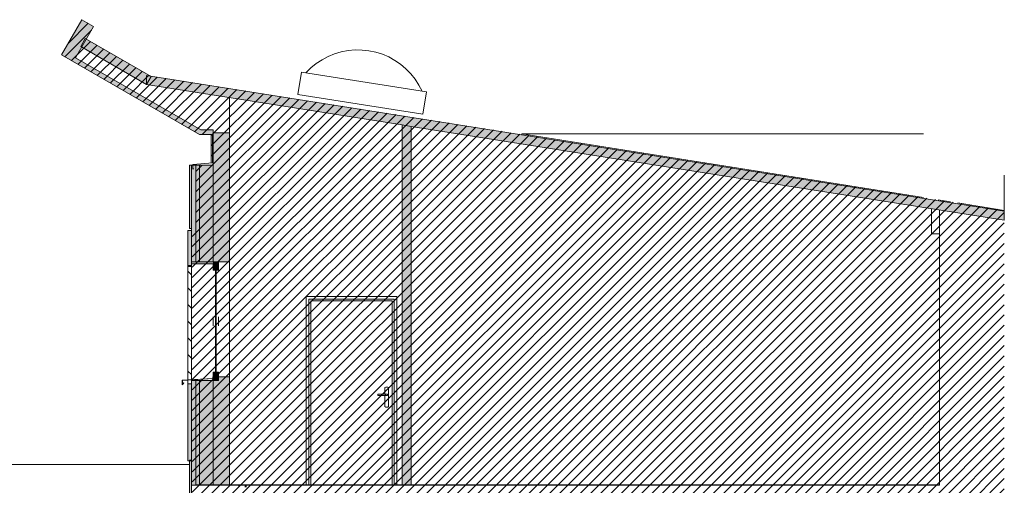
# Model space of a CAD drawing. Header units: millimetres. Extents: x 52659 to 1698020, y -10054 to 104697.
# Tile 327 of 363: x 1181626 to 1192509, y -1145 to 4004. Entities that reach past the tile are written whole.
import ezdxf

# ---------------------------------------------------------------- set-up
doc = ezdxf.new("R2010")
doc.units = ezdxf.units.MM
doc.header["$MEASUREMENT"] = 0
for name, color, linetype in [('01-02 Terrain 2D - limites parcelles.Terrain', 7, 'Continuous'), ('02-04 CASSETTES CLAIRES', 7, 'Continuous'), ('02-04 CASSETTES FONCEES', 7, 'Continuous'), ('02-04 Mur.Construction', 7, 'Continuous'), ('02-14 Mur rideau.Construction', 7, 'Continuous'), ('08-01 2D Dessin général.2D', 7, 'Continuous'), ('08-07 2D Textures.2D', 7, 'Continuous'), ('A-FLOR-HRAL-OTLN.Modèle IFC', 7, 'Continuous'), ('A-GLAZ-____-OTLN.Modèle IFC', 7, 'Continuous'), ('A-ROOF-____-OTLN.Modèle IFC', 7, 'Continuous'), ('A-WALL-____-OTLN.Modèle IFC', 7, 'Continuous'), ('Fenêtres ARCHICAD', 7, 'Continuous'), ('Portes ARCHICAD', 7, 'Continuous')]:
    doc.layers.add(name, color=color, linetype=linetype)

# ---------------------------------------------------------------- blocks, each defined once
blk = doc.blocks.new('Élément de coupe_758_3', base_point=(1212994, -7965))
at = {"layer": 'A-WALL-____-OTLN.Modèle IFC', "color": 7, "linetype": 'Continuous', "lineweight": 18}
for p, q in [((1181309, -915), (1181634, -915)), ((1181634, -915), (1181954, -915)), ((1181954, -915), (1182270, -915)), ((1182270, -915), (1182581, -915)), ((1182581, -915), (1182886, -915)), ((1182886, -915), (1183185, -915)), ((1183185, -915), (1183478, -915)), ((1183478, -915), (1183504, -915)), ((1183524, -915), (1183524, -915))]:
    blk.add_line(p, q, dxfattribs=at)
blk = doc.blocks.new('Élément de coupe_760_3', base_point=(1212994, -7965))
at = {"layer": 'A-FLOR-HRAL-OTLN.Modèle IFC', "color": 7, "linetype": 'Continuous', "lineweight": 18}
for p, q in [((1184050, -1145), (1184050, -1165)), ((1184050, -1145), (1184050, -1145)), ((1184118, -1145), (1184118, -1165)), ((1184130, -1148), (1184130, -1145)), ((1184130, -1165), (1184130, -1148))]:
    blk.add_line(p, q, dxfattribs=at)
blk = doc.blocks.new('Élément de coupe_761_3', base_point=(1212994, -7965))
at = {"layer": 'A-WALL-____-OTLN.Modèle IFC', "color": 7, "linetype": 'Continuous', "lineweight": 9}
for p, q in [((1183944, 3143), (1183944, 3143)), ((1183944, 3143), (1183944, 2755)), ((1191704, 1635), (1191704, 1914)), ((1191794, 1635), (1191704, 1635)), ((1191794, -1145), (1191794, 1635)), ((1183944, 1325), (1183944, 55)), ((1183944, -1145), (1184794, -1145)), ((1185794, -1145), (1185854, -1145)), ((1185954, -1145), (1191304, -1145)), ((1191504, -1145), (1191794, -1145))]:
    blk.add_line(p, q, dxfattribs=at)
blk = doc.blocks.new('Élément de coupe_762_3', base_point=(1212994, -7965))
at = {"layer": 'Portes ARCHICAD', "color": 7, "linetype": 'Continuous', "lineweight": 5}
for p, q in [((1184794, -1145), (1184794, 945)), ((1184794, 945), (1185794, 945)), ((1185764, 915), (1184824, 915)), ((1184824, 915), (1184824, -1145)), ((1184844, -1145), (1184844, 895)), ((1184844, 895), (1185744, 895)), ((1185744, 895), (1185744, -1145)), ((1185764, -1145), (1185764, 915)), ((1185794, 945), (1185794, -1145)), ((1185664, -65), (1185673, -61)), ((1185664, -137), (1185664, -65)), ((1185673, -61), (1185684, -60)), ((1185684, -60), (1185694, -61)), ((1185694, -61), (1185704, -65)), ((1185704, -65), (1185704, -275)), ((1185584, -137), (1185584, -138)), ((1185584, -137), (1185626, -137)), ((1185584, -138), (1185584, -152)), ((1185631, -138), (1185584, -138)), ((1185584, -152), (1185584, -153)), ((1185584, -152), (1185631, -152)), ((1185626, -153), (1185584, -153)), ((1185626, -137), (1185670, -137)), ((1185670, -153), (1185626, -153)), ((1185671, -138), (1185631, -138)), ((1185631, -152), (1185671, -152)), ((1185664, -275), (1185664, -153)), ((1185686, -137), (1185670, -137)), ((1185670, -153), (1185686, -153)), ((1185690, -138), (1185671, -138)), ((1185671, -152), (1185671, -138)), ((1185671, -152), (1185690, -152)), ((1185690, -138), (1185686, -137)), ((1185686, -153), (1185690, -152)), ((1185690, -152), (1185690, -138)), ((1185673, -279), (1185664, -275)), ((1185684, -281), (1185673, -279)), ((1185694, -279), (1185684, -281)), ((1185704, -275), (1185694, -279)), ((1184824, -1145), (1184794, -1145)), ((1184844, -1145), (1184824, -1145)), ((1185744, -1145), (1184844, -1145)), ((1185744, -1145), (1185764, -1145)), ((1185794, -1145), (1185764, -1145))]:
    blk.add_line(p, q, dxfattribs=at)
blk = doc.blocks.new('Élément de coupe_763_3', base_point=(1212994, -7965))
at = {"layer": 'A-WALL-____-OTLN.Modèle IFC', "color": 7, "linetype": 'Continuous', "lineweight": 9}
blk.add_line((1191794, 1635), (1191794, 1900), dxfattribs=at)
blk = doc.blocks.new('Élément de coupe_764_3', base_point=(1212994, -7965))
at = {"layer": 'A-WALL-____-OTLN.Modèle IFC', "linetype": 'Continuous', "lineweight": 0, "true_color": 0xffffff}
blk.add_hatch(color=7, dxfattribs=at).paths.add_polyline_path([(1185954, 2825), (1185854, 2841), (1185854, -1145), (1185954, -1145)])
at = {"layer": 'A-WALL-____-OTLN.Modèle IFC', "color": 7, "linetype": 'Continuous', "lineweight": 20}
for p, q in [((1185854, 2841), (1185854, -1145)), ((1185854, 2841), (1185954, 2825)), ((1185954, 2825), (1185954, -1145)), ((1185954, -1145), (1185854, -1145))]:
    blk.add_line(p, q, dxfattribs=at)
blk = doc.blocks.new('Élément de coupe_765_3', base_point=(1212994, -7965))
at = {"layer": 'A-ROOF-____-OTLN.Modèle IFC', "linetype": 'Continuous', "lineweight": 0, "true_color": 0xffffff}
for points in [[(1183614, 2735), (1183764, 2735), (1183764, 2785), (1183627, 2785), (1182244, 3583), (1182444, 3929), (1182314, 4004), (1182089, 3615)], [(1183078, 3375), (1182351, 3795), (1182301, 3708), (1183028, 3288)], [(1183028, 3388), (1183028, 3288), (1192509, 1787), (1192509, 1887)]]:
    blk.add_hatch(color=7, dxfattribs=at).paths.add_polyline_path(points)
at = {"layer": 'A-ROOF-____-OTLN.Modèle IFC', "color": 7, "linetype": 'Continuous', "lineweight": 18}
for p, q in [((1182314, 4004), (1182089, 3615)), ((1182444, 3929), (1182244, 3583)), ((1182314, 4004), (1182444, 3929)), ((1182351, 3795), (1182301, 3708)), ((1182351, 3795), (1183078, 3375)), ((1182089, 3615), (1183614, 2735)), ((1182244, 3583), (1183627, 2785)), ((1183028, 3388), (1183028, 3288)), ((1183028, 3388), (1192509, 1887)), ((1183078, 3375), (1183028, 3288)), ((1183764, 2735), (1183614, 2735)), ((1183764, 2785), (1183627, 2785)), ((1183764, 2785), (1183764, 2735)), ((1185954, 2825), (1192509, 1787)), ((1187178, 2741), (1191614, 2038)), ((1191777, 2012), (1191914, 1991)), ((1191994, 1978), (1192509, 1896))]:
    blk.add_line(p, q, dxfattribs=at)
at = {"layer": 'A-ROOF-____-OTLN.Modèle IFC', "color": 7, "linetype": 'Continuous', "lineweight": 9}
for p, q in [((1191614, 2741), (1187178, 2741)), ((1187178, 2741), (1187178, 2731)), ((1192509, 1896), (1192509, 2284)), ((1192509, 1887), (1192509, 1896)), ((1192509, 1887), (1192509, 1787))]:
    blk.add_line(p, q, dxfattribs=at)
at = {"layer": 'A-ROOF-____-OTLN.Modèle IFC', "color": 7, "linetype": 'Continuous', "lineweight": 18, "flags": 128}
blk.add_lwpolyline([(1182301, 3708), (1183028, 3288), (1185854, 2841)], dxfattribs=at)
blk = doc.blocks.new('Élément de coupe_766_3', base_point=(1212994, -7965))
at = {"layer": 'A-GLAZ-____-OTLN.Modèle IFC', "color": 7, "linetype": 'Continuous', "lineweight": 18}
for p, q in [((1184968, 3562), (1185036, 3598)), ((1185036, 3598), (1185107, 3627)), ((1185107, 3627), (1185181, 3648)), ((1185181, 3648), (1185256, 3663)), ((1185256, 3663), (1185333, 3670)), ((1185333, 3670), (1185410, 3669)), ((1185410, 3669), (1185486, 3661)), ((1185486, 3661), (1185562, 3645)), ((1185486, 3661), (1185486, 3661)), ((1185562, 3645), (1185635, 3622)), ((1185635, 3622), (1185706, 3592)), ((1185706, 3592), (1185773, 3555)), ((1184844, 3471), (1184904, 3519)), ((1184904, 3519), (1184968, 3562)), ((1185773, 3555), (1185836, 3511)), ((1185836, 3511), (1185895, 3462)), ((1184701, 3178), (1184740, 3425)), ((1186123, 3206), (1184740, 3425)), ((1184789, 3417), (1184844, 3471)), ((1185895, 3462), (1185949, 3406)), ((1185949, 3406), (1185997, 3346)), ((1185997, 3346), (1186038, 3282)), ((1186038, 3282), (1186073, 3213)), ((1184701, 3178), (1186084, 2959)), ((1186123, 3206), (1186084, 2959))]:
    blk.add_line(p, q, dxfattribs=at)
blk = doc.blocks.new('Élément de coupe_771_3', base_point=(1212994, -7965))
at = {"layer": '02-04 Mur.Construction', "linetype": 'Continuous', "lineweight": 0, "true_color": 0xffffff}
for points in [[(1183574, 2395), (1183524, 2395), (1183524, 1325), (1183574, 1325)], [(1183614, 2395), (1183574, 2395), (1183574, 1325), (1183614, 1325)], [(1183614, 2395), (1183614, 1325), (1183764, 1325), (1183764, 2395)], [(1183764, 1325), (1183944, 1325), (1183944, 2395), (1183764, 2395)], [(1183574, -1145), (1183574, 15), (1183524, 15), (1183524, -1145)], [(1183614, -1145), (1183614, 15), (1183574, 15), (1183574, -1145)], [(1183614, -1145), (1183764, -1145), (1183764, 15), (1183614, 15)], [(1183764, -1145), (1183944, -1145), (1183944, 55), (1183824, 55), (1183824, 15), (1183764, 15)]]:
    blk.add_hatch(color=7, dxfattribs=at).paths.add_polyline_path(points)
at = {"layer": '02-04 Mur.Construction', "color": 7, "linetype": 'Continuous', "lineweight": 20}
for p, q in [((1183524, 2395), (1183524, 1695)), ((1183614, 2395), (1183614, 1325)), ((1183764, 2395), (1183764, 1325)), ((1183944, 2395), (1183944, 1325)), ((1183524, 1695), (1183524, 1675)), ((1183524, 1675), (1183524, 1325)), ((1183524, 15), (1183524, -23)), ((1183614, 15), (1183614, -1145)), ((1183764, 15), (1183764, -1145)), ((1183824, 55), (1183824, 15)), ((1183944, 55), (1183824, 55)), ((1183944, 55), (1183944, -1145)), ((1183524, -23), (1183524, -875)), ((1183524, -875), (1183524, -1145))]:
    blk.add_line(p, q, dxfattribs=at)
at = {"layer": '02-04 Mur.Construction', "color": 7, "linetype": 'Continuous', "lineweight": 9}
for p, q in [((1183574, 2395), (1183574, 1325)), ((1183574, 15), (1183574, -1145))]:
    blk.add_line(p, q, dxfattribs=at)
at = {"layer": '02-04 Mur.Construction', "color": 7, "linetype": 'Continuous', "lineweight": 20, "flags": 128}
for points in [[(1183764, 2395), (1183614, 2395), (1183574, 2395), (1183524, 2395)], [(1183944, 1325), (1183824, 1325), (1183764, 1325), (1183614, 1325), (1183574, 1325), (1183524, 1325)], [(1183824, 15), (1183764, 15), (1183614, 15), (1183574, 15), (1183524, 15)], [(1183944, -1145), (1183764, -1145), (1183614, -1145), (1183574, -1145), (1183524, -1145)]]:
    blk.add_lwpolyline(points, dxfattribs=at)
blk = doc.blocks.new('Élément de coupe_772_3', base_point=(1212994, -7965))
at = {"layer": 'Fenêtres ARCHICAD', "linetype": 'Continuous', "lineweight": 0, "true_color": 0xffffff}
for points in [[(1183764, 1305), (1183764, 1325), (1183524, 1325), (1183524, 1305)], [(1183824, 1325), (1183764, 1325), (1183764, 1265), (1183824, 1265)], [(1183824, 1265), (1183764, 1265), (1183764, 1235), (1183824, 1235)], [(1183799, 105), (1183799, 1235), (1183789, 1235), (1183789, 105)], [(1183764, 55), (1183761, 55), (1183761, 38), (1183424, 18), (1183424, -32), (1183439, -14), (1183437, -12), (1183427, -25), (1183427, 15), (1183764, 35)], [(1183824, 75), (1183824, 105), (1183764, 105), (1183764, 75)], [(1183824, 15), (1183824, 75), (1183764, 75), (1183764, 15)]]:
    blk.add_hatch(color=7, dxfattribs=at).paths.add_polyline_path(points)
at = {"layer": 'Fenêtres ARCHICAD', "color": 7, "linetype": 'Continuous', "lineweight": 13}
for p, q in [((1183524, 1325), (1183524, 1305)), ((1183764, 1305), (1183524, 1305)), ((1183789, 1235), (1183789, 105)), ((1183799, 1235), (1183799, 105)), ((1183761, 38), (1183424, 18)), ((1183424, 18), (1183424, -32)), ((1183764, 35), (1183427, 15)), ((1183427, 15), (1183427, -25)), ((1183761, 55), (1183761, 38)), ((1183764, 55), (1183761, 55)), ((1183824, 15), (1183764, 15)), ((1183439, -14), (1183424, -32)), ((1183437, -12), (1183427, -25)), ((1183437, -12), (1183439, -14))]:
    blk.add_line(p, q, dxfattribs=at)
at = {"layer": 'Fenêtres ARCHICAD', "color": 7, "linetype": 'Continuous', "lineweight": 5}
for p, q in [((1183524, 24), (1183524, 1285)), ((1183764, 670), (1183764, 720)), ((1183764, 670), (1183764, 620)), ((1183824, 670), (1183824, 720)), ((1183824, 670), (1183824, 620)), ((1183524, 15), (1183524, 21))]:
    blk.add_line(p, q, dxfattribs=at)
at = {"layer": 'Fenêtres ARCHICAD', "color": 7, "linetype": 'Continuous', "lineweight": 13, "flags": 128}
for points in [[(1183824, 1325), (1183824, 1265), (1183824, 1235)], [(1183764, 1305), (1183764, 1265), (1183764, 1235)], [(1183824, 1235), (1183799, 1235), (1183789, 1235), (1183764, 1235)], [(1183764, 105), (1183764, 75), (1183764, 55), (1183764, 35), (1183764, 15)], [(1183824, 105), (1183799, 105), (1183789, 105), (1183764, 105)], [(1183824, 105), (1183824, 75), (1183824, 15)]]:
    blk.add_lwpolyline(points, dxfattribs=at)
blk = doc.blocks.new('Élément de coupe_773_3', base_point=(1212994, -7965))
at = {"layer": '02-04 Mur.Construction', "linetype": 'Continuous', "lineweight": 0, "true_color": 0xffffff}
blk.add_hatch(color=7, dxfattribs=at).paths.add_polyline_path([(1183504, -1745), (1183524, -1745), (1183524, -865), (1183504, -865)])
at = {"layer": '02-04 Mur.Construction', "color": 7, "linetype": 'Continuous', "lineweight": 20}
for p, q in [((1183504, -865), (1183504, -1745)), ((1183524, -865), (1183504, -865)), ((1183524, -865), (1183524, -1745)), ((1183524, -1745), (1183504, -1745))]:
    blk.add_line(p, q, dxfattribs=at)
at = {"layer": '02-04 Mur.Construction', "color": 7, "linetype": 'Continuous', "lineweight": 9}
for p, q in [((1183524, -915), (1183524, -875)), ((1183524, -1745), (1183524, -1745))]:
    blk.add_line(p, q, dxfattribs=at)
blk = doc.blocks.new('Élément de coupe_774_3', base_point=(1212994, -7965))
at = {"layer": '02-04 Mur.Construction', "linetype": 'Continuous', "lineweight": 0, "true_color": 0xffffff}
blk.add_hatch(color=7, dxfattribs=at).paths.add_polyline_path([(1183504, 1695), (1183524, 1695), (1183524, 2395), (1183504, 2395)])
at = {"layer": '02-04 Mur.Construction', "color": 7, "linetype": 'Continuous', "lineweight": 20}
for p, q in [((1183504, 2395), (1183504, 1695)), ((1183524, 2395), (1183504, 2395)), ((1183524, 1695), (1183504, 1695))]:
    blk.add_line(p, q, dxfattribs=at)
blk = doc.blocks.new('Élément de coupe_807_3', base_point=(1212994, -7965))
at = {"layer": '02-04 CASSETTES CLAIRES', "color": 7, "linetype": 'Continuous', "lineweight": 9}
blk.add_line((1183484, 1275), (1183484, 1285), dxfattribs=at)
blk = doc.blocks.new('Élément de coupe_808_3', base_point=(1212994, -7965))
at = {"layer": '02-04 CASSETTES CLAIRES', "color": 7, "linetype": 'Continuous', "lineweight": 9}
for p in [(1183524, 1285), (1183484, 1285)]:
    blk.add_line(p, (1183484, 1285), dxfattribs=at)
blk = doc.blocks.new('Élément de coupe_811_3', base_point=(1212994, -7965))
at = {"layer": '02-04 CASSETTES FONCEES', "linetype": 'Continuous', "lineweight": 0, "true_color": 0xffffff}
blk.add_hatch(color=7, dxfattribs=at).paths.add_polyline_path([(1183524, -875), (1183524, -23), (1183484, -23), (1183484, -875)])
at = {"layer": '02-04 CASSETTES FONCEES', "color": 7, "linetype": 'Continuous', "lineweight": 9}
for p, q in [((1183484, -23), (1183484, -875)), ((1183524, -23), (1183484, -23)), ((1183524, -875), (1183484, -875))]:
    blk.add_line(p, q, dxfattribs=at)
blk = doc.blocks.new('Élément de coupe_812_3', base_point=(1212994, -7965))
at = {"layer": '02-04 CASSETTES CLAIRES', "linetype": 'Continuous', "lineweight": 0, "true_color": 0xffffff}
blk.add_hatch(color=7, dxfattribs=at).paths.add_polyline_path([(1183524, 1285), (1183524, 1675), (1183484, 1675), (1183484, 1285)])
at = {"layer": '02-04 CASSETTES CLAIRES', "color": 7, "linetype": 'Continuous', "lineweight": 9}
for p, q in [((1183484, 1675), (1183484, 1285)), ((1183524, 1675), (1183484, 1675)), ((1183524, 1285), (1183484, 1285)), ((1183524, 1305), (1183524, 1285))]:
    blk.add_line(p, q, dxfattribs=at)
blk = doc.blocks.new('Élément de coupe_813_3', base_point=(1212994, -7965))
at = {"layer": '02-04 CASSETTES CLAIRES', "color": 7, "linetype": 'Continuous', "lineweight": 9}
for p, q in [((1183484, 21), (1183484, 1275)), ((1183524, 1275), (1183484, 1275)), ((1183524, 1182), (1183484, 1222)), ((1183524, 998), (1183484, 1038)), ((1183524, 814), (1183484, 854)), ((1183524, 630), (1183484, 670)), ((1183524, 446), (1183484, 486)), ((1183524, 263), (1183484, 303)), ((1183524, 79), (1183484, 119)), ((1183484, -23), (1183484, 18))]:
    blk.add_line(p, q, dxfattribs=at)
blk = doc.blocks.new('Élément de coupe_827_3', base_point=(1212994, -7965))
at = {"layer": '02-14 Mur rideau.Construction', "linetype": 'Continuous', "lineweight": 0, "true_color": 0xffffff}
blk.add_hatch(color=7, dxfattribs=at).paths.add_polyline_path([(1183944, 2755), (1183764, 2755), (1183764, 2395), (1183944, 2395)])
at = {"layer": '02-14 Mur rideau.Construction', "color": 7, "linetype": 'Continuous', "lineweight": 20}
for p, q in [((1183764, 2755), (1183764, 2395)), ((1183944, 2755), (1183764, 2755)), ((1183944, 2755), (1183944, 2395))]:
    blk.add_line(p, q, dxfattribs=at)

msp = doc.modelspace()

# ---------------------------------------------------------------- hatches: boundary and pattern name
at = {"layer": '08-07 2D Textures.2D', "linetype": 'Continuous', "lineweight": 0}
h = msp.add_hatch(dxfattribs=at)
h.set_pattern_fill('BRIQUES_TERRE_CUITE__EXT_54', color=9, style=0, pattern_type=2)
h.set_pattern_definition([(45, (1212993.69, -7965.255), (-56.56854, 56.56854), [])])
h.paths.add_polyline_path([(1182314.488, 4004.456), (1182444.391, 3929.456), (1182362.701, 3787.964), (1183065.049, 3382.463), (1192508.556, 1896.445), (1192508.556, -7965.255), (1187602.692, -7965.255), (1187583.412, -1755.255), (1183534.005, -1755.255), (1183534.005, -855.255), (1183534.005, 1694.745), (1183574.005, 1694.745), (1183574.005, 2394.745), (1183744.005, 2394.745), (1183744.005, 2734.745), (1183613.692, 2734.745), (1183574.005, 2754.745), (1182089.488, 3614.745)])

# ---------------------------------------------------------------- linework, layer by layer
at = {"layer": '01-02 Terrain 2D - limites parcelles.Terrain', "color": 7, "linetype": 'Continuous', "lineweight": 25}
msp.add_line((1191789.597, -1145.255), (1183574.005, -1145.255), dxfattribs=at)
at = {"layer": '08-01 2D Dessin général.2D', "color": 7, "linetype": 'Continuous', "lineweight": 9}
for p, q in [((1183744.005, 2426.087), (1183744.005, 2734.745)), ((1183756.875, 2426.087), (1183756.875, 2734.745))]:
    msp.add_line(p, q, dxfattribs=at)
at = {"layer": '08-01 2D Dessin général.2D', "color": 7, "linetype": 'Continuous', "lineweight": 9, "flags": 128}
msp.add_lwpolyline([(1183547.323, 2360.575), (1183538.109, 2351.361), (1183538.109, 2402.775), (1183759.726, 2420.139), (1183759.726, 2451.427)], dxfattribs=at)

# ---------------------------------------------------------------- block references
at = {"layer": '02-04 CASSETTES CLAIRES', "lineweight": 0}
for name in ['Élément de coupe_812_3', 'Élément de coupe_808_3', 'Élément de coupe_807_3', 'Élément de coupe_813_3']:
    msp.add_blockref(name, (1212993.692, -7965.255), dxfattribs=at)
at = {"layer": '02-04 CASSETTES FONCEES', "lineweight": 0}
msp.add_blockref('Élément de coupe_811_3', (1212993.692, -7965.255), dxfattribs=at)
at = {"layer": '02-04 Mur.Construction', "lineweight": 0}
for name in ['Élément de coupe_774_3', 'Élément de coupe_771_3', 'Élément de coupe_773_3']:
    msp.add_blockref(name, (1212993.692, -7965.255), dxfattribs=at)
at = {"layer": '02-14 Mur rideau.Construction', "lineweight": 0}
msp.add_blockref('Élément de coupe_827_3', (1212993.692, -7965.255), dxfattribs=at)
at = {"layer": 'A-FLOR-HRAL-OTLN.Modèle IFC', "lineweight": 0}
msp.add_blockref('Élément de coupe_760_3', (1212993.692, -7965.255), dxfattribs=at)
at = {"layer": 'A-GLAZ-____-OTLN.Modèle IFC', "lineweight": 0}
msp.add_blockref('Élément de coupe_766_3', (1212993.692, -7965.255), dxfattribs=at)
at = {"layer": 'A-ROOF-____-OTLN.Modèle IFC', "lineweight": 0}
msp.add_blockref('Élément de coupe_765_3', (1212993.692, -7965.255), dxfattribs=at)
at = {"layer": 'A-WALL-____-OTLN.Modèle IFC', "lineweight": 0}
for name in ['Élément de coupe_761_3', 'Élément de coupe_764_3', 'Élément de coupe_763_3', 'Élément de coupe_758_3']:
    msp.add_blockref(name, (1212993.692, -7965.255), dxfattribs=at)
at = {"layer": 'Fenêtres ARCHICAD', "lineweight": 0}
msp.add_blockref('Élément de coupe_772_3', (1212993.692, -7965.255), dxfattribs=at)
at = {"layer": 'Portes ARCHICAD', "lineweight": 0}
msp.add_blockref('Élément de coupe_762_3', (1212993.692, -7965.255), dxfattribs=at)

doc.saveas('drawing.dxf')
